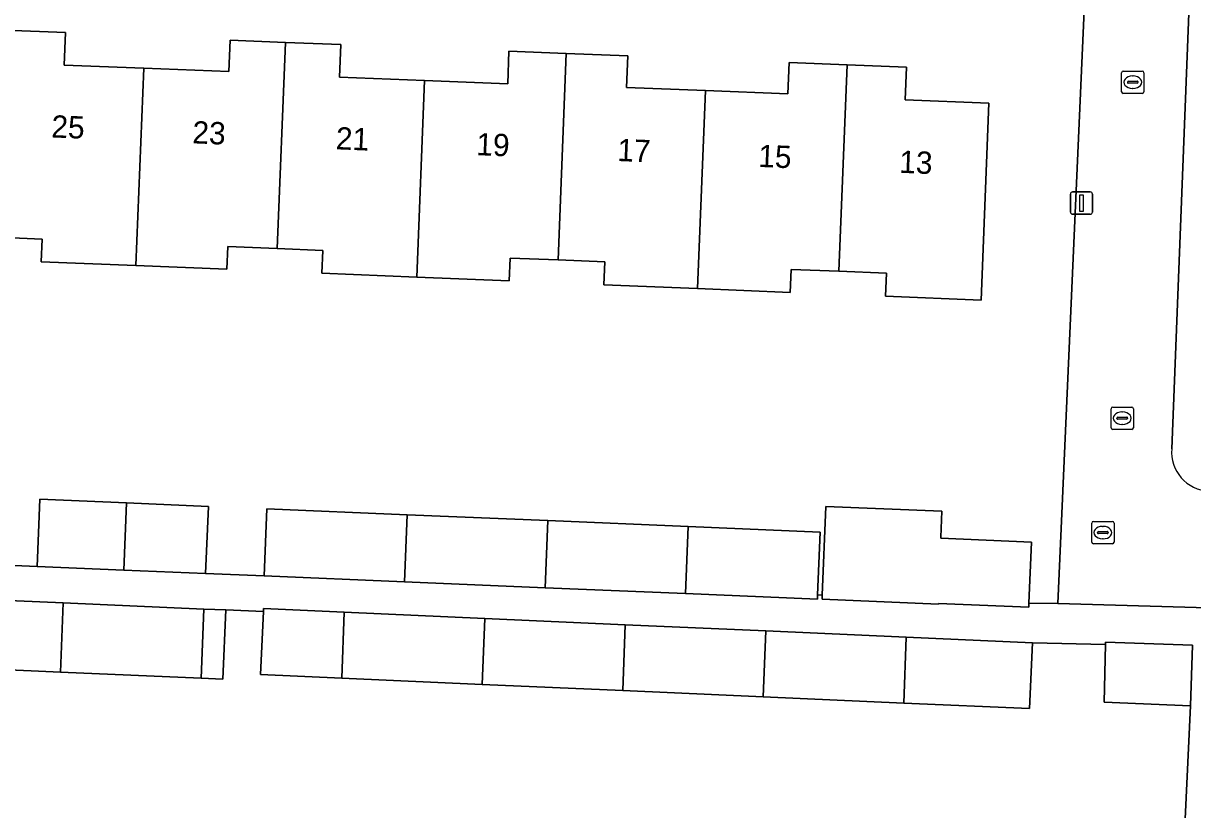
# Model space of a CAD drawing. Extents: x 160732 to 162107, y 387428 to 388479.
# Drawn here: x 161302.4 to 161354.8, y 387572 to 387607.2 of the extents above; entities that cross this region are included whole.
import ezdxf

# ---------------------------------------------------------------- set-up
doc = ezdxf.new("R2010")
doc.units = 0
for name, color, linetype in [('IMGEO_Erf', 7, 'Continuous'), ('IMGEO_Kolk', 7, 'Continuous'), ('IMGEO_Lichtmast', 7, 'Continuous'), ('IMGEO_Pand', 7, 'Continuous'), ('IMGEO_Pand_nummerreeks', 7, 'Continuous'), ('IMGEO_Rijbaan_lokaal_open', 7, 'Continuous'), ('IMGEO_Rioolput', 7, 'Continuous'), ('IMGEO_Voetpad_open', 7, 'Continuous')]:
    doc.layers.add(name, color=color, linetype=linetype)

msp = doc.modelspace()

# ---------------------------------------------------------------- linework, layer by layer
at = {"layer": 'IMGEO_Erf'}
for points in [[(161300.618, 387582.965), (161303.023, 387582.864), (161303.149, 387585.869), (161307.032, 387585.706), (161310.707, 387585.552), (161310.581, 387582.547), (161313.206, 387582.437), (161313.326, 387585.442), (161319.621, 387585.178), (161325.917, 387584.914), (161332.212, 387584.65), (161338.131, 387584.402), (161338.013, 387581.584), (161338.223, 387581.575), (161338.39, 387585.55), (161343.582, 387585.333), (161343.54, 387584.167), (161343.538, 387584.122), (161347.598, 387583.952), (161347.484, 387581.218), (161348.781, 387581.205), (161350.027, 387609.14), (161295.346, 387611.244)], [(161354.697, 387608.799), (161353.887, 387588.126)], [(161301.569, 387606.89), (161304.303, 387606.782), (161304.245, 387605.331), (161307.807, 387605.189), (161311.617, 387605.038), (161311.674, 387606.445), (161314.159, 387606.346), (161316.642, 387606.247), (161316.585, 387604.794), (161320.396, 387604.642), (161324.121, 387604.494), (161324.179, 387605.951), (161326.75, 387605.849), (161329.502, 387605.739), (161329.446, 387604.325), (161332.989, 387604.184), (161336.683, 387604.037), (161336.739, 387605.444), (161339.34, 387605.341), (161342.002, 387605.235), (161341.944, 387603.768), (161345.689, 387603.619), (161345.353, 387594.791), (161341.064, 387594.967), (161341.105, 387596.001), (161338.971, 387596.088), (161336.822, 387596.174), (161336.78, 387595.142), (161332.636, 387595.312), (161328.434, 387595.484), (161328.477, 387596.512), (161326.382, 387596.596), (161324.237, 387596.683), (161324.195, 387595.658), (161320.045, 387595.827), (161315.796, 387596.001), (161315.838, 387597.022), (161313.791, 387597.105), (161311.575, 387597.194), (161311.534, 387596.176), (161307.455, 387596.343), (161303.206, 387596.519), (161303.248, 387597.53), (161301.2, 387597.613)], [(161354.727, 387576.621), (161350.853, 387576.779), (161350.913, 387579.368), (161347.645, 387579.443), (161347.515, 387576.489), (161341.876, 387576.738), (161335.577, 387577.017), (161329.282, 387577.296), (161322.985, 387577.575), (161316.686, 387577.853), (161313.047, 387578.015), (161313.172, 387580.835), (161311.49, 387580.91), (161311.357, 387577.815), (161310.379, 387577.857), (161304.079, 387578.129), (161297.782, 387578.401)], [(161297.365, 387567.328), (161303.664, 387567.094), (161309.964, 387566.859), (161316.263, 387566.625), (161322.563, 387566.39), (161328.862, 387566.155), (161335.16, 387565.921), (161341.46, 387565.686), (161347.76, 387565.452), (161354.194, 387565.212), (161354.727, 387576.621)]]:
    msp.add_lwpolyline(points, dxfattribs=at)
msp.add_arc((161355.634, 387587.988), 1.752, 175.47, 266.6953, dxfattribs=at)
at = {"layer": 'IMGEO_Kolk'}
for p, q in [((161351.642, 387604.137), (161351.642, 387604.989)), ((161351.717, 387605.063), (161352.569, 387605.063)), ((161352.13, 387604.843), (161352.155, 387604.843)), ((161352.643, 387604.989), (161352.643, 387604.137)), ((161351.901, 387604.557), (161351.901, 387604.569)), ((161352.339, 387604.52), (161351.941, 387604.52)), ((161351.944, 387604.606), (161352.342, 387604.606)), ((161352.385, 387604.569), (161352.385, 387604.557)), ((161352.569, 387604.063), (161351.717, 387604.063)), ((161352.153, 387604.283), (161352.128, 387604.283)), ((161351.17, 387589.078), (161351.17, 387589.93)), ((161351.245, 387590.004), (161352.097, 387590.004)), ((161351.658, 387589.784), (161351.683, 387589.784)), ((161352.171, 387589.93), (161352.171, 387589.078)), ((161351.429, 387589.498), (161351.429, 387589.51)), ((161351.867, 387589.461), (161351.469, 387589.461)), ((161351.472, 387589.547), (161351.87, 387589.547)), ((161351.681, 387589.224), (161351.656, 387589.224)), ((161351.913, 387589.51), (161351.913, 387589.498)), ((161352.097, 387589.004), (161351.245, 387589.004))]:
    msp.add_line(p, q, dxfattribs=at)
for points in [[(161351.642, 387604.137), (161351.642, 387604.989)], [(161351.717, 387605.063), (161352.569, 387605.063)], [(161352.643, 387604.989), (161352.643, 387604.137)], [(161352.569, 387604.063), (161351.717, 387604.063)], [(161351.17, 387589.078), (161351.17, 387589.93)], [(161351.245, 387590.004), (161352.097, 387590.004)], [(161352.171, 387589.93), (161352.171, 387589.078)], [(161352.097, 387589.004), (161351.245, 387589.004)]]:
    msp.add_lwpolyline(points, dxfattribs=at)
for centre, radius, start, end in [((161351.719, 387604.987), 0.0765, 91.552, 178.448), ((161351.719, 387604.987), 0.0765, 91.552, 178.448), ((161352.567, 387604.987), 0.0765, 1.552, 88.448), ((161352.567, 387604.987), 0.0765, 1.552, 88.448), ((161351.941, 387604.566), 0.0403, 85.8775, 175.7526), ((161351.938, 387604.556), 0.0366, 178.938, 274.7102), ((161352.342, 387604.563), 0.043, 264.8664, 352.4533), ((161352.346, 387604.568), 0.0386, 1.7309, 96.639), ((161351.719, 387604.139), 0.0765, 181.552, 268.448), ((161351.719, 387604.139), 0.0765, 181.552, 268.448), ((161352.567, 387604.139), 0.0765, 271.552, 358.448), ((161352.567, 387604.139), 0.0765, 271.552, 358.448), ((161351.247, 387589.928), 0.0765, 91.552, 178.448), ((161351.247, 387589.928), 0.0765, 91.552, 178.448), ((161352.095, 387589.928), 0.0765, 1.552, 88.448), ((161352.095, 387589.928), 0.0765, 1.552, 88.448), ((161351.469, 387589.507), 0.0403, 85.8775, 175.7526), ((161351.466, 387589.497), 0.0366, 178.938, 274.7102), ((161351.87, 387589.504), 0.043, 264.8664, 352.4533), ((161351.874, 387589.509), 0.0386, 1.7309, 96.639), ((161351.247, 387589.08), 0.0765, 181.552, 268.448), ((161351.247, 387589.08), 0.0765, 181.552, 268.448), ((161352.095, 387589.08), 0.0765, 271.552, 358.448), ((161352.095, 387589.08), 0.0765, 271.552, 358.448)]:
    msp.add_arc(centre, radius, start, end, dxfattribs=at)
for centre, major_axis, ratio, start_param, end_param in [((161352.129, 387604.563), (-0.387, 0.002), 0.722429, 4.712389, 7.853982), ((161352.154, 387604.563), (-0.39, 0.002), 0.717154, 1.570796, 4.712389), ((161351.657, 387589.504), (-0.387, 0.002), 0.722429, 4.712389, 7.853982), ((161351.682, 387589.504), (-0.39, 0.002), 0.717154, 1.570796, 4.712389)]:
    msp.add_ellipse(centre, major_axis=major_axis, ratio=ratio, start_param=start_param, end_param=end_param, dxfattribs=at)
at = {"layer": 'IMGEO_Lichtmast'}
for p, q in [((161349.447, 387599.643), (161350.237, 387599.643)), ((161350.237, 387599.643), (161349.447, 387599.643)), ((161349.347, 387598.743), (161349.347, 387599.543)), ((161349.347, 387599.543), (161349.347, 387598.743)), ((161350.337, 387599.543), (161350.337, 387598.743)), ((161350.337, 387598.743), (161350.337, 387599.543)), ((161350.237, 387598.643), (161349.447, 387598.643)), ((161349.447, 387598.643), (161350.237, 387598.643))]:
    msp.add_line(p, q, dxfattribs=at)
msp.add_lwpolyline([(161349.767, 387599.518), (161349.917, 387599.518), (161349.917, 387598.768), (161349.767, 387598.768), (161349.767, 387599.518)], dxfattribs=at)
for centre, start, end in [((161349.447, 387599.543), 90, 180), ((161349.447, 387599.543), 90, 180), ((161350.237, 387599.543), 0, 90), ((161350.237, 387599.543), 360, 90), ((161349.447, 387598.743), 180, 270), ((161349.447, 387598.743), 180, 270), ((161350.237, 387598.743), 270, 0), ((161350.237, 387598.743), 270, 0)]:
    msp.add_arc(centre, 0.1, start, end, dxfattribs=at)
at = {"layer": 'IMGEO_Pand'}
for points in [[(161307.807, 387605.189), (161304.245, 387605.331), (161304.303, 387606.782), (161301.569, 387606.89), (161301.2, 387597.613), (161303.248, 387597.53), (161303.206, 387596.519), (161307.455, 387596.343)], [(161314.159, 387606.346), (161311.674, 387606.445), (161311.617, 387605.038), (161307.807, 387605.189), (161307.455, 387596.343), (161311.534, 387596.176), (161311.575, 387597.194), (161313.791, 387597.105)], [(161320.396, 387604.642), (161316.585, 387604.794), (161316.642, 387606.247), (161314.159, 387606.346), (161313.791, 387597.105), (161315.838, 387597.022), (161315.796, 387596.001), (161320.045, 387595.827)], [(161326.75, 387605.849), (161324.179, 387605.951), (161324.121, 387604.494), (161320.396, 387604.642), (161320.045, 387595.827), (161324.195, 387595.658), (161324.237, 387596.683), (161326.382, 387596.596)], [(161332.989, 387604.184), (161329.446, 387604.325), (161329.502, 387605.739), (161326.75, 387605.849), (161326.382, 387596.596), (161328.477, 387596.512), (161328.434, 387595.484), (161332.636, 387595.312)], [(161339.34, 387605.341), (161336.739, 387605.444), (161336.683, 387604.037), (161332.989, 387604.184), (161332.636, 387595.312), (161336.78, 387595.142), (161336.822, 387596.174), (161338.971, 387596.088)], [(161345.689, 387603.619), (161341.944, 387603.768), (161342.002, 387605.235), (161339.34, 387605.341), (161338.971, 387596.088), (161341.105, 387596.001), (161341.064, 387594.967), (161345.353, 387594.791)], [(161307.032, 387585.706), (161303.149, 387585.869), (161303.023, 387582.864), (161306.912, 387582.701)], [(161307.032, 387585.706), (161306.912, 387582.701), (161310.581, 387582.547), (161310.707, 387585.552)], [(161347.598, 387583.952), (161343.538, 387584.122), (161343.54, 387584.167), (161343.582, 387585.333), (161338.39, 387585.55), (161338.223, 387581.575), (161338.215, 387581.39), (161343.432, 387581.171), (161343.433, 387581.202), (161347.476, 387581.032), (161347.484, 387581.218)], [(161313.326, 387585.442), (161313.206, 387582.437), (161319.501, 387582.173), (161319.621, 387585.178)], [(161319.621, 387585.178), (161319.501, 387582.173), (161325.797, 387581.909), (161325.917, 387584.914)], [(161325.917, 387584.914), (161325.797, 387581.909), (161332.092, 387581.645), (161332.212, 387584.65)], [(161338.131, 387584.402), (161332.212, 387584.65), (161332.092, 387581.645), (161338.005, 387581.397), (161338.013, 387581.584)], [(161304.196, 387581.225), (161297.898, 387581.497), (161297.782, 387578.401), (161304.079, 387578.129)], [(161310.496, 387580.953), (161304.196, 387581.225), (161304.079, 387578.129), (161310.379, 387577.857)], [(161310.379, 387577.857), (161311.357, 387577.815), (161311.49, 387580.91), (161310.496, 387580.953)], [(161316.798, 387580.809), (161313.178, 387580.969), (161313.172, 387580.835), (161313.047, 387578.015), (161316.686, 387577.853)], [(161316.798, 387580.809), (161316.686, 387577.853), (161322.985, 387577.575), (161323.096, 387580.53)], [(161323.096, 387580.53), (161322.985, 387577.575), (161329.282, 387577.296), (161329.393, 387580.251)], [(161329.393, 387580.251), (161329.282, 387577.296), (161335.577, 387577.017), (161335.688, 387579.973)], [(161335.688, 387579.973), (161335.577, 387577.017), (161341.876, 387576.738), (161341.988, 387579.694)], [(161341.988, 387579.694), (161341.876, 387576.738), (161347.515, 387576.489), (161347.645, 387579.443)], [(161354.814, 387579.326), (161350.915, 387579.472), (161350.913, 387579.368), (161350.853, 387576.779), (161354.727, 387576.621)]]:
    msp.add_lwpolyline(points, close=True, dxfattribs=at)
at = {"layer": 'IMGEO_Rijbaan_lokaal_open'}
msp.add_lwpolyline([(161353.887, 387588.126), (161354.697, 387608.799), (161354.703, 387608.945), (161350.027, 387609.14), (161348.781, 387581.205), (161355.507, 387581.001)], dxfattribs=at)
msp.add_arc((161355.634, 387587.988), 1.752, 175.47, 266.6953, dxfattribs=at)
at = {"layer": 'IMGEO_Rioolput'}
for p, q in [((161350.3, 387583.952), (161350.3, 387584.804)), ((161350.375, 387584.878), (161351.227, 387584.878)), ((161350.602, 387584.421), (161351, 387584.421)), ((161350.788, 387584.658), (161350.813, 387584.658)), ((161351.301, 387584.804), (161351.301, 387583.952)), ((161351.227, 387583.878), (161350.375, 387583.878)), ((161350.559, 387584.372), (161350.559, 387584.384)), ((161350.997, 387584.335), (161350.599, 387584.335)), ((161350.811, 387584.098), (161350.786, 387584.098)), ((161351.043, 387584.384), (161351.043, 387584.372))]:
    msp.add_line(p, q, dxfattribs=at)
for points in [[(161350.3, 387583.952), (161350.3, 387584.804)], [(161350.375, 387584.878), (161351.227, 387584.878)], [(161351.301, 387584.804), (161351.301, 387583.952)], [(161351.227, 387583.878), (161350.375, 387583.878)]]:
    msp.add_lwpolyline(points, dxfattribs=at)
for centre, radius, start, end in [((161350.377, 387584.802), 0.0765, 91.552, 178.448), ((161350.377, 387584.802), 0.0765, 91.552, 178.448), ((161350.599, 387584.381), 0.0403, 85.8775, 175.7526), ((161351.004, 387584.383), 0.0386, 1.7309, 96.639), ((161351.225, 387584.802), 0.0765, 1.552, 88.448), ((161351.225, 387584.802), 0.0765, 1.552, 88.448), ((161350.377, 387583.954), 0.0765, 181.552, 268.448), ((161350.377, 387583.954), 0.0765, 181.552, 268.448), ((161350.596, 387584.371), 0.0366, 178.938, 274.7102), ((161351, 387584.378), 0.043, 264.8664, 352.4533), ((161351.225, 387583.954), 0.0765, 271.552, 358.448), ((161351.225, 387583.954), 0.0765, 271.552, 358.448)]:
    msp.add_arc(centre, radius, start, end, dxfattribs=at)
for centre, major_axis, ratio, start_param, end_param in [((161350.787, 387584.378), (-0.387, 0.002), 0.722429, 4.712389, 7.853982), ((161350.812, 387584.378), (-0.39, 0.002), 0.717154, 1.570796, 4.712389)]:
    msp.add_ellipse(centre, major_axis=major_axis, ratio=ratio, start_param=start_param, end_param=end_param, dxfattribs=at)
at = {"layer": 'IMGEO_Voetpad_open'}
for points in [[(161338.223, 387581.575), (161338.013, 387581.584), (161338.005, 387581.397), (161332.092, 387581.645), (161325.797, 387581.909), (161319.501, 387582.173), (161313.206, 387582.437), (161310.581, 387582.547), (161306.912, 387582.701), (161303.023, 387582.864), (161300.618, 387582.965)], [(161297.898, 387581.497), (161304.196, 387581.225), (161310.496, 387580.953), (161311.49, 387580.91), (161313.172, 387580.835), (161313.178, 387580.969), (161316.798, 387580.809), (161323.096, 387580.53), (161329.393, 387580.251), (161335.688, 387579.973), (161341.988, 387579.694), (161347.645, 387579.443), (161350.913, 387579.368), (161350.915, 387579.472), (161354.814, 387579.326), (161354.727, 387576.621), (161354.194, 387565.212), (161354.057, 387561.841), (161353.853, 387556.845), (161353.607, 387550.832), (161353.621, 387550.831), (161356.325, 387550.755)], [(161355.507, 387581.001), (161348.781, 387581.205), (161347.484, 387581.218), (161347.476, 387581.032), (161343.433, 387581.202), (161343.432, 387581.171), (161338.215, 387581.39), (161338.223, 387581.575)]]:
    msp.add_lwpolyline(points, dxfattribs=at)

# ---------------------------------------------------------------- texts
at = {"layer": 'IMGEO_Pand_nummerreeks'}
for s, p in [('25', (161303.651, 387602.088)), ('23', (161309.971, 387601.824)), ('21', (161316.403, 387601.556)), ('19', (161322.7, 387601.294)), ('17', (161329.02, 387601.031)), ('15', (161335.339, 387600.767)), ('13', (161341.659, 387600.504))]:
    msp.add_text(s, height=1, rotation=357.6165, dxfattribs=at).set_placement(p)

doc.saveas('drawing.dxf')
